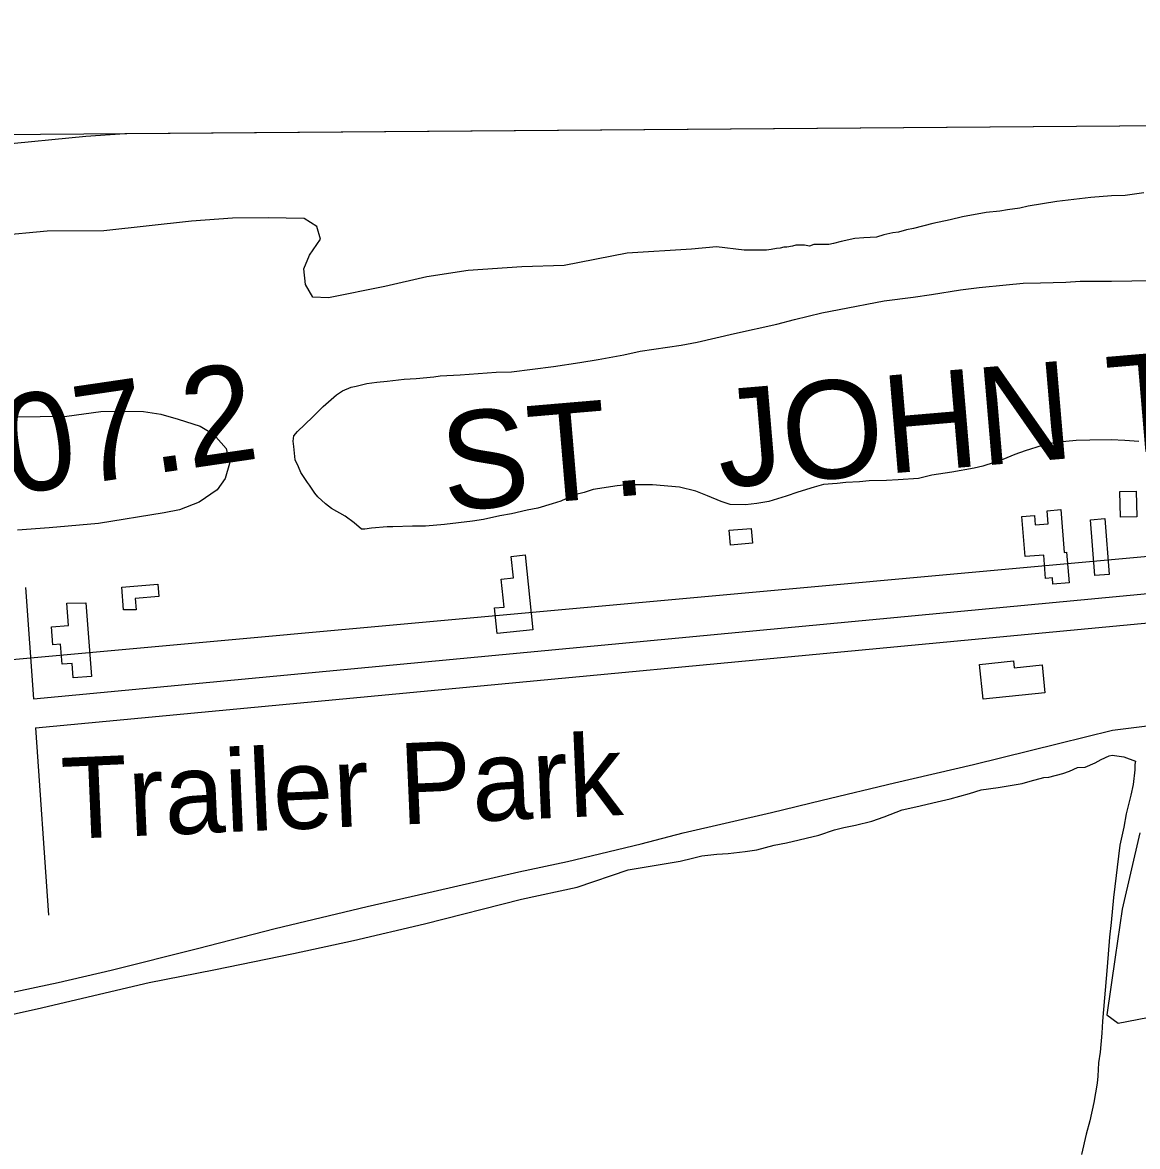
# Model space of a CAD drawing. Extents: x 3535183 to 3573198, y 534952 to 560562.
# Drawn here: x 3555794 to 3556934, y 557626 to 558775 of the extents above; entities that cross this region are included whole.
import ezdxf

# ---------------------------------------------------------------- set-up
doc = ezdxf.new("R2010")
doc.units = 0
for name, color, linetype in [('V-BLDG-OTLN', 7, 'Continuous'), ('V-GRID-FRAM', 7, 'Continuous'), ('V-ROAD-CNTR', 7, 'Continuous'), ('V-SITE-OTLN-IDEN', 7, 'Continuous'), ('V-SITE-VEGE', 7, 'Continuous'), ('V-SURV-IDEN', 7, 'Continuous'), ('V-TOPO-BNDY', 7, 'Continuous'), ('V-TOPO-GNAM-IDEN', 7, 'Continuous'), ('V-TOPO-SHOR', 7, 'Continuous')]:
    doc.layers.add(name, color=color, linetype=linetype)

msp = doc.modelspace()

# ---------------------------------------------------------------- linework, layer by layer
at = {"layer": 'V-BLDG-OTLN'}
for points in [[(3556916, 558269.1), (3556915.3, 558295.2), (3556932.1, 558295.7), (3556932.9, 558269.5)], [(3556855, 558276.9), (3556858.4, 558233), (3556861.1, 558233.2), (3556863.5, 558202), (3556847.1, 558200.7), (3556846.6, 558207), (3556839.4, 558206.4), (3556837.6, 558230.4), (3556818.6, 558228.9), (3556815.4, 558269.9), (3556828.3, 558270.8), (3556829, 558261.3), (3556842.3, 558262.3), (3556841.2, 558275.7)], [(3556900.2, 558267.7), (3556904.6, 558210.7), (3556889.9, 558209.6), (3556885.5, 558266.5)], [(3556516.2, 558255.8), (3556538.7, 558257.7), (3556540, 558242.5), (3556517.5, 558240.5)], [(3556307.7, 558230.6), (3556315.5, 558153.9), (3556279.2, 558150.2), (3556276.5, 558176.4), (3556286.1, 558177.3), (3556283.2, 558205.8), (3556295.7, 558207), (3556293.4, 558229.1)], [(3555897.4, 558174.4), (3555895.5, 558197.7), (3555932.2, 558200.7), (3555933.3, 558188), (3555909.3, 558186.1), (3555910.3, 558174.4)], [(3555858.9, 558181.7), (3555864.4, 558106.2), (3555845.8, 558104.9), (3555844.8, 558119.7), (3555834.5, 558119), (3555833, 558139.3), (3555824.9, 558138.8), (3555823.6, 558157.1), (3555840.9, 558158.3), (3555839.2, 558181.1)], [(3556838.9, 558089.7), (3556775.6, 558083.2), (3556772, 558118.7), (3556806.6, 558122.2), (3556807.3, 558115.3), (3556835.9, 558118.2)]]:
    msp.add_lwpolyline(points, close=True, dxfattribs=at)
at = {"layer": 'V-GRID-FRAM'}
msp.add_lwpolyline([(3539245.8, 558535.3), (3570887.5, 558774.6), (3571033, 540592.1), (3539375.4, 540352.7), (3539245.8, 558535.3)], dxfattribs=at)
at = {"layer": 'V-ROAD-CNTR'}
for points in [[(3555805.2, 558083.6), (3557653.8, 558258.1)], [(3555797.2, 558197.1), (3555805.2, 558083.6)], [(3555807.3, 558053.7), (3557070.9, 558173)], [(3555807.3, 558053.7), (3555820.7, 557862.6)]]:
    msp.add_lwpolyline(points, dxfattribs=at)
at = {"layer": 'V-SITE-VEGE'}
for p, q in [((3555898.7, 558661.3), (3557481.9, 558673.2)), ((3555757.8, 558648.5), (3555858.8, 558658.3)), ((3555858.8, 558658.3), (3555898.7, 558661.3)), ((3556885.7, 558595.8), (3556850.9, 558591.6)), ((3556906.9, 558597.4), (3556885.7, 558595.8)), ((3556920.9, 558597.9), (3556906.9, 558597.4)), ((3556940.1, 558600.6), (3556920.9, 558597.9)), ((3556813.1, 558584.8), (3556800.6, 558583.3)), ((3556821.9, 558586.9), (3556813.1, 558584.8)), ((3556850.9, 558591.6), (3556821.9, 558586.9)), ((3556008.7, 558574.6), (3555966.7, 558571.5)), ((3556045.2, 558575.1), (3556008.7, 558574.6)), ((3556081.8, 558574.2), (3556045.2, 558575.1)), ((3556094.7, 558566), (3556081.8, 558574.2)), ((3556742, 558572.8), (3556724.4, 558569.2)), ((3556754.5, 558575.9), (3556742, 558572.8)), ((3556778.8, 558580.6), (3556754.5, 558575.9)), ((3556792.8, 558581.7), (3556778.8, 558580.6)), ((3556800.6, 558583.3), (3556792.8, 558581.7)), ((3555819.3, 558561.5), (3555766, 558556.3)), ((3555877, 558561.8), (3555819.3, 558561.5)), ((3555966.7, 558571.5), (3555877, 558561.8)), ((3556098.4, 558553.2), (3556094.7, 558566)), ((3556697.4, 558562.9), (3556689.1, 558560.3)), ((3556704.7, 558564), (3556697.4, 558562.9)), ((3556724.4, 558569.2), (3556704.7, 558564)), ((3556087.2, 558536.7), (3556098.4, 558553.2)), ((3556630.6, 558550.9), (3556622.8, 558548.8)), ((3556644.6, 558554), (3556630.6, 558550.9)), ((3556653.9, 558554.6), (3556644.6, 558554)), ((3556666.9, 558555.1), (3556653.9, 558554.6)), ((3556674.1, 558557.7), (3556666.9, 558555.1)), ((3556683.4, 558559.8), (3556674.1, 558557.7)), ((3556689.1, 558560.3), (3556683.4, 558559.8)), ((3556412.1, 558539), (3556347.6, 558526.2)), ((3556477.7, 558542.9), (3556412.1, 558539)), ((3556503.2, 558545.4), (3556477.7, 558542.9)), ((3556531.5, 558542), (3556503.2, 558545.4)), ((3556554.3, 558542), (3556531.5, 558542)), ((3556559, 558542.5), (3556554.3, 558542)), ((3556564.7, 558543.6), (3556559, 558542.5)), ((3556568.3, 558544.1), (3556564.7, 558543.6)), ((3556572, 558545.1), (3556568.3, 558544.1)), ((3556575.1, 558545.1), (3556572, 558545.1)), ((3556580.8, 558546.2), (3556575.1, 558545.1)), ((3556584.4, 558547.2), (3556580.8, 558546.2)), ((3556593.2, 558547.2), (3556584.4, 558547.2)), ((3556598.4, 558546.2), (3556593.2, 558547.2)), ((3556602.6, 558547.8), (3556598.4, 558546.2)), ((3556618.1, 558547.8), (3556602.6, 558547.8)), ((3556622.8, 558548.8), (3556618.1, 558547.8)), ((3556081.5, 558522.8), (3556087.2, 558536.7)), ((3556347.6, 558526.2), (3556304.2, 558525.1)), ((3556083.2, 558507), (3556081.5, 558522.8)), ((3556207.1, 558514.8), (3556164.2, 558504.8)), ((3556249.4, 558521.3), (3556207.1, 558514.8)), ((3556304.2, 558525.1), (3556249.4, 558521.3)), ((3556090.8, 558493.8), (3556083.2, 558507)), ((3556164.2, 558504.8), (3556106.6, 558493.1)), ((3556752.5, 558501.3), (3556771.7, 558503.9)), ((3556771.7, 558503.9), (3556799.2, 558506.5)), ((3556799.2, 558506.5), (3556816.8, 558508.1)), ((3556816.8, 558508.1), (3556834.4, 558508.6)), ((3556834.4, 558508.6), (3556860.4, 558509.2)), ((3556860.4, 558509.2), (3556874.9, 558510.2)), ((3556874.9, 558510.2), (3556907, 558510.3)), ((3556907, 558510.3), (3556927.8, 558510.8)), ((3556927.8, 558510.8), (3557054.8, 558511)), ((3556106.6, 558493.1), (3556090.8, 558493.8)), ((3556674.7, 558490.3), (3556704.3, 558493.9)), ((3556704.3, 558493.9), (3556722.9, 558496.6)), ((3556722.9, 558496.6), (3556752.5, 558501.3)), ((3556610.9, 558477.8), (3556628.6, 558481.4)), ((3556628.6, 558481.4), (3556674.7, 558490.3)), ((3556564.8, 558466.3), (3556582.9, 558471)), ((3556582.9, 558471), (3556610.9, 558477.8)), ((3556521.8, 558456.9), (3556564.8, 558466.3)), ((3556467.3, 558444.9), (3556483.4, 558448)), ((3556483.4, 558448), (3556521.8, 558456.9)), ((3556382.3, 558430.3), (3556408.7, 558435)), ((3556408.7, 558435), (3556425.3, 558438.6)), ((3556425.3, 558438.6), (3556467.3, 558444.9)), ((3556293.6, 558417.7), (3556336.7, 558423)), ((3556336.7, 558423), (3556363.6, 558427.1)), ((3556363.6, 558427.1), (3556382.3, 558430.3)), ((3556196.2, 558410.8), (3556214.3, 558412.4)), ((3556214.3, 558412.4), (3556221, 558413.5)), ((3556221, 558413.5), (3556241.3, 558414.5)), ((3556241.3, 558414.5), (3556278.1, 558417.2)), ((3556278.1, 558417.2), (3556293.6, 558417.7)), ((3556121, 558398.3), (3556129.8, 558401.9)), ((3556129.8, 558401.9), (3556135, 558403)), ((3556135, 558403), (3556145.9, 558405.6)), ((3556145.9, 558405.6), (3556156.2, 558407.2)), ((3556156.2, 558407.2), (3556166.6, 558408.2)), ((3556166.6, 558408.2), (3556184.2, 558410.3)), ((3556184.2, 558410.3), (3556196.2, 558410.8)), ((3556101.3, 558382.2), (3556114.8, 558394.2)), ((3556114.8, 558394.2), (3556121, 558398.3)), ((3556090.4, 558371.3), (3556101.3, 558382.2)), ((3556074.9, 558356.8), (3556090.4, 558371.3)), ((3556071.2, 558352.1), (3556074.9, 558356.8)), ((3556070.7, 558346.9), (3556071.2, 558352.1)), ((3556071.3, 558341.2), (3556070.7, 558346.9)), ((3556849.7, 558345.3), (3556836.2, 558342.2)), ((3556870.9, 558347.4), (3556849.7, 558345.3)), ((3556884.9, 558347.9), (3556870.9, 558347.4)), ((3556906.7, 558348), (3556884.9, 558347.9)), ((3556920.7, 558347.5), (3556906.7, 558348)), ((3556934.7, 558346.4), (3556920.7, 558347.5)), ((3556072.8, 558327.7), (3556071.3, 558341.2)), ((3556808.2, 558333.3), (3556795.8, 558328.1)), ((3556818.6, 558337), (3556808.2, 558333.3)), ((3556836.2, 558342.2), (3556818.6, 558337)), ((3556076, 558320.5), (3556072.8, 558327.7)), ((3556078.6, 558314.8), (3556076, 558320.5)), ((3556775.5, 558321.3), (3556766.7, 558319.3)), ((3556786.9, 558325), (3556775.5, 558321.3)), ((3556795.8, 558328.1), (3556786.9, 558325)), ((3556085.3, 558304.4), (3556078.6, 558314.8)), ((3556709.7, 558308.8), (3556688.9, 558307.2)), ((3556723.2, 558311.9), (3556709.7, 558308.8)), ((3556743.9, 558315.1), (3556723.2, 558311.9)), ((3556766.7, 558319.3), (3556743.9, 558315.1)), ((3556087.4, 558301.8), (3556085.3, 558304.4)), ((3556092.6, 558293.5), (3556087.4, 558301.8)), ((3556377.3, 558297.5), (3556368, 558294.4)), ((3556401.7, 558301.2), (3556377.3, 558297.5)), ((3556411.5, 558302.2), (3556401.7, 558301.2)), ((3556438, 558302.2), (3556411.5, 558302.2)), ((3556465.4, 558299.7), (3556438, 558302.2)), ((3556482, 558295.6), (3556465.4, 558299.7)), ((3556602.9, 558299.9), (3556586.3, 558294.7)), ((3556612.7, 558302.5), (3556602.9, 558299.9)), ((3556626.7, 558303.5), (3556612.7, 558302.5)), ((3556635.5, 558304.6), (3556626.7, 558303.5)), ((3556649.5, 558305.1), (3556635.5, 558304.6)), ((3556659.4, 558306.2), (3556649.5, 558305.1)), ((3556677, 558306.7), (3556659.4, 558306.2)), ((3556688.9, 558307.2), (3556677, 558306.7)), ((3556095.7, 558289.9), (3556092.6, 558293.5)), ((3556103.5, 558282.6), (3556095.7, 558289.9)), ((3556344.1, 558285.5), (3556335.3, 558282.9)), ((3556358.1, 558291.8), (3556344.1, 558285.5)), ((3556368, 558294.4), (3556358.1, 558291.8)), ((3556494, 558290.9), (3556482, 558295.6)), ((3556508, 558285.2), (3556494, 558290.9)), ((3556517.3, 558282.1), (3556508, 558285.2)), ((3556556.7, 558285.3), (3556544.3, 558283.2)), ((3556574.4, 558290.5), (3556556.7, 558285.3)), ((3556586.3, 558294.7), (3556574.4, 558290.5)), ((3556109.7, 558278), (3556103.5, 558282.6)), ((3556123.7, 558270.2), (3556109.7, 558278)), ((3556309.9, 558276.2), (3556293.8, 558272.5)), ((3556320.8, 558278.2), (3556309.9, 558276.2)), ((3556335.3, 558282.9), (3556320.8, 558278.2)), ((3556532.9, 558281.6), (3556517.3, 558282.1)), ((3556544.3, 558283.2), (3556532.9, 558281.6)), ((3556133.1, 558263.5), (3556123.7, 558270.2)), ((3556140.3, 558256.8), (3556133.1, 558263.5)), ((3556253.9, 558265.2), (3556225.4, 558261.5)), ((3556265.3, 558266.8), (3556253.9, 558265.2)), ((3556281.9, 558270.4), (3556265.3, 558266.8)), ((3556293.8, 558272.5), (3556281.9, 558270.4)), ((3556144, 558256.8), (3556140.3, 558256.8)), ((3556150.7, 558257.8), (3556144, 558256.8)), ((3556166.8, 558259.4), (3556150.7, 558257.8)), ((3556172.5, 558259.4), (3556166.8, 558259.4)), ((3556192.7, 558259.9), (3556172.5, 558259.4)), ((3556205.7, 558259.9), (3556192.7, 558259.9)), ((3556225.4, 558261.5), (3556205.7, 558259.9))]:
    msp.add_line(p, q, dxfattribs=at)
for points in [[(3555730.4, 558371), (3555839.3, 558372.5), (3555873.9, 558377), (3555892.7, 558377.3), (3555917.5, 558377.1), (3555935.3, 558374.4), (3555953.2, 558369.2), (3555975.6, 558362.1), (3555989.1, 558353.9), (3556002.2, 558339.3), (3556005.4, 558324), (3556001.1, 558308.5), (3555992.9, 558297), (3555974.7, 558284.4), (3555954.6, 558276.7), (3555938.8, 558273.5), (3555871.6, 558262.6), (3555821.2, 558258.4), (3555789, 558256)], [(3555728.6, 557749.1), (3555809.1, 557766.6), (3555923.5, 557793.5), (3555989.7, 557806.4), (3556071.1, 557823.4), (3556132.3, 557836.7), (3556204.9, 557853.6), (3556304, 557878.8), (3556360.8, 557891), (3556413, 557908.6), (3556466.1, 557917.7), (3556478.6, 557920.7), (3556488.2, 557923.1), (3556503.7, 557924.9), (3556515.1, 557925.6), (3556532.4, 557927.4), (3556544.4, 557929.2), (3556562.3, 557934), (3556574.8, 557936.4), (3556607.7, 557944.2), (3556623.8, 557949.6), (3556633.4, 557952), (3556645.3, 557954.4), (3556662, 557958.6), (3556674.6, 557962.8), (3556693.1, 557970), (3556706.8, 557973), (3556728.9, 557978.4), (3556742.1, 557981.4), (3556761.8, 557986.8), (3556773.7, 557990.4), (3556791, 557992.8), (3556815.5, 557997), (3556823.9, 557999.4), (3556837.6, 558003), (3556843, 558003.6), (3556857.3, 558007.2), (3556863.9, 558009.6), (3556872.3, 558013.2), (3556880, 558013.8), (3556890.2, 558018), (3556896.2, 558021.6), (3556904.5, 558025.2), (3556907.5, 558025.8), (3556919.5, 558024.1), (3556931.4, 558019.9), (3556930.8, 558016.3), (3556930.8, 558010.9), (3556929.1, 557996), (3556926.7, 557985.2), (3556921.9, 557966.1), (3556919.5, 557952.4), (3556915.4, 557933.8), (3556908.9, 557880.6), (3556906.5, 557854.9), (3556904.8, 557840), (3556902.4, 557809.5), (3556897.7, 557754), (3556897.1, 557742), (3556895.3, 557722.3), (3556893.6, 557711.5), (3556893, 557697.8), (3556892.4, 557690.6), (3556888.8, 557670.9), (3556884.7, 557652.4), (3556881.1, 557638.6), (3556876.4, 557617.7)]]:
    msp.add_lwpolyline(points, dxfattribs=at)
at = {"layer": 'V-TOPO-BNDY'}
msp.add_line((3554702, 558025.1), (3560298.9, 558535.1), dxfattribs=at)
at = {"layer": 'V-TOPO-SHOR'}
for points in [[(3555780.6, 557782.9), (3555830.4, 557793.6), (3555884.6, 557806.2), (3555972.8, 557828.3), (3556052.2, 557848.7), (3556146.3, 557871.3), (3556213.8, 557886.7), (3556301.1, 557906.7), (3556350.9, 557917.3), (3556426.3, 557935.2), (3556469.1, 557946.7), (3556559.4, 557967.3), (3556611.1, 557979.9), (3556685, 557997.8), (3556765.9, 558016.3), (3556852.6, 558037.9), (3556907.8, 558051.5), (3556943.3, 558056)], [(3556936, 557946.6), (3556917.9, 557868.7), (3556910.7, 557819.6), (3556902.1, 557760.6), (3556913.6, 557751.9), (3556943.7, 557757.8)]]:
    msp.add_lwpolyline(points, dxfattribs=at)

# ---------------------------------------------------------------- texts
at = {"layer": 'V-SITE-OTLN-IDEN'}
msp.add_text('Trailer Park', height=83, rotation=2.4701, dxfattribs=at).set_placement((3555835.7, 557940.1))
at = {"layer": 'V-SURV-IDEN'}
msp.add_text('5029+07.2', height=100, rotation=8.3466, dxfattribs=at).set_placement((3555409, 558237.3))
at = {"layer": 'V-TOPO-GNAM-IDEN'}
msp.add_text('ST.  JOHN THE  BAPTIST  PARISH', height=100, rotation=4.855, dxfattribs=at).set_placement((3556226, 558275.1))

doc.saveas('drawing.dxf')
